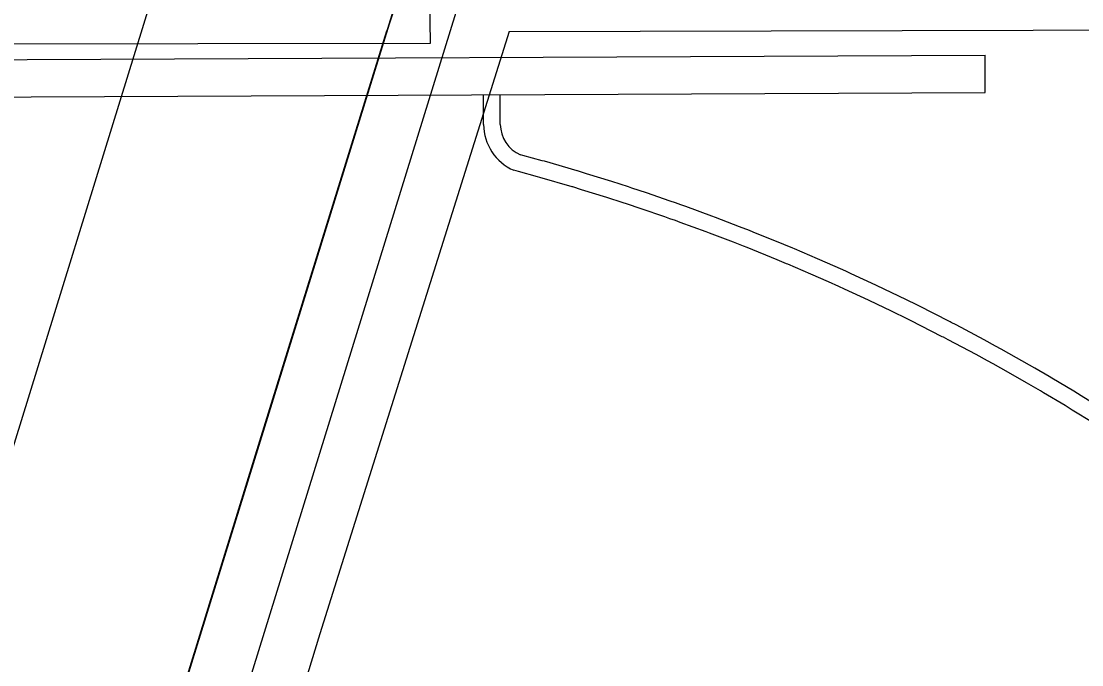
# Model space of a CAD drawing. Extents: x 2145380 to 2157287, y 139568 to 149130.
# Drawn here: x 2151155.84 to 2151198.12, y 148205.28 to 148230.94 of the extents above; entities that cross this region are included whole.
import ezdxf

# ---------------------------------------------------------------- set-up
doc = ezdxf.new("R2010")
doc.units = 0
for name, color, linetype in [('PR_PREVIOUSLY CONSTRUCTED', 7, 'Continuous'), ('TOPO_Asphalt', 7, 'Continuous'), ('TOPO_BRIDGE_Floor Deck', 7, 'Continuous'), ('TOPO_BRIDGE_Low Beam', 7, 'Continuous'), ('TOPO_BRIDGE_Pier', 7, 'Continuous'), ('TOPO_BRIDGE_Pier Cap', 7, 'Continuous'), ('TOPO_Concrete', 7, 'Continuous'), ('TOPO_Sidewalk', 7, 'Continuous')]:
    doc.layers.add(name, color=color, linetype=linetype)

msp = doc.modelspace()

# ---------------------------------------------------------------- linework, layer by layer
at = {"layer": 'PR_PREVIOUSLY CONSTRUCTED'}
for p, q in [((2151194.268, 148228.09), (2151194.272, 148229.58)), ((2151174.274, 148226.822), (2151174.269, 148228)), ((2151174.942, 148226.825), (2151174.936, 148228.003))]:
    msp.add_line(p, q, dxfattribs=at)
for points in [[(2151153.131, 148229.394), (2151194.272, 148229.58)], [(2151042.111, 148227.402), (2151194.268, 148228.09)], [(2151198.93, 148215.49), (2151198.096, 148216.007), (2151197.803, 148216.185), (2151196.936, 148216.702), (2151196.817, 148216.773), (2151196.253, 148217.101), (2151195.527, 148217.515), (2151194.916, 148217.857), (2151194.689, 148217.982), (2151194.228, 148218.234), (2151193.11, 148218.828), (2151192.918, 148218.928), (2151192.871, 148218.953), (2151191.599, 148219.599), (2151191.517, 148219.64), (2151190.804, 148219.99), (2151190.271, 148220.246), (2151189.911, 148220.416), (2151188.935, 148220.868), (2151188.715, 148220.968), (2151188.294, 148221.157), (2151187.591, 148221.466), (2151186.665, 148221.863), (2151186.608, 148221.887), (2151186.24, 148222.04), (2151185.025, 148222.533), (2151184.881, 148222.59), (2151184.483, 148222.746), (2151183.516, 148223.115), (2151183.376, 148223.168), (2151182.342, 148223.546), (2151182.145, 148223.616), (2151181.925, 148223.694), (2151181.718, 148223.767), (2151180.769, 148224.093), (2151180.187, 148224.286), (2151180.053, 148224.33), (2151179.387, 148224.545), (2151178.38, 148224.859), (2151178.02, 148224.967), (2151178, 148224.973), (2151176.701, 148225.351), (2151176.609, 148225.377), (2151175.843, 148225.588), (2151175.749, 148225.613)], [(2151198.575, 148214.924), (2151197.747, 148215.437), (2151197.457, 148215.614), (2151196.597, 148216.127), (2151196.479, 148216.197), (2151195.92, 148216.522), (2151195.199, 148216.934), (2151194.593, 148217.273), (2151194.367, 148217.397), (2151193.91, 148217.647), (2151192.801, 148218.237), (2151192.61, 148218.336), (2151192.564, 148218.36), (2151191.302, 148219.001), (2151191.22, 148219.042), (2151190.513, 148219.389), (2151189.984, 148219.643), (2151189.627, 148219.812), (2151188.659, 148220.26), (2151188.44, 148220.359), (2151188.022, 148220.547), (2151187.325, 148220.854), (2151186.406, 148221.247), (2151186.349, 148221.271), (2151185.984, 148221.423), (2151184.779, 148221.912), (2151184.636, 148221.969), (2151184.241, 148222.124), (2151183.282, 148222.49), (2151183.143, 148222.542), (2151182.116, 148222.918), (2151181.921, 148222.987), (2151181.703, 148223.064), (2151181.498, 148223.137), (2151180.556, 148223.46), (2151179.979, 148223.652), (2151179.845, 148223.696), (2151179.184, 148223.909), (2151178.185, 148224.22), (2151177.829, 148224.328), (2151177.809, 148224.334), (2151176.519, 148224.709), (2151176.429, 148224.734), (2151175.669, 148224.944), (2151175.484, 148224.993)]]:
    msp.add_lwpolyline(points, dxfattribs=at)
for centre, radius, start, end in [((2151176.274, 148226.831), 2, 180.2591, 246.7261), ((2151176.27, 148226.835), 1.328, 180.4661, 246.933)]:
    msp.add_arc(centre, radius, start, end, dxfattribs=at)
at = {"layer": 'TOPO_Asphalt'}
msp.add_lwpolyline([(2151209.162, 148387.568), (2151146.229, 148183.919), (2151131.608, 148136.515), (2151116.63, 148088.275), (2151102.284, 148042.158), (2151089.125, 147998.933), (2151077.149, 147957.663), (2151063.437, 147910.019), (2151050.71, 147863.947), (2151034.413, 147802.961), (2151020.347, 147747.913), (2151006.557, 147691.157), (2150992.499, 147631.262)], dxfattribs=at)
at = {"layer": 'TOPO_BRIDGE_Floor Deck'}
msp.add_lwpolyline([(2151221.459, 148387.48), (2151158.788, 148184.779), (2151036.73, 148184.008), (2151099.851, 148387.869)], close=True, dxfattribs=at)
at = {"layer": 'TOPO_BRIDGE_Low Beam'}
for points in [[(2151156.686, 148186.142), (2151038.97, 148185.115), (2151101.157, 148386.756), (2151218.724, 148386.66)], [(2151101.157, 148386.756), (2151218.724, 148386.66), (2151211.501, 148363.187), (2151205.061, 148342.25), (2151204.635, 148340.853), (2151196.474, 148314.443), (2151188.441, 148286.685), (2151187.533, 148285.723), (2151180.344, 148262.455), (2151170.865, 148231.88), (2151170.42, 148230.558), (2151165.409, 148214.389), (2151156.686, 148186.142), (2151038.97, 148185.115), (2151046.666, 148209.802), (2151053.069, 148230.682), (2151053.504, 148231.997), (2151062.449, 148261.095), (2151070.032, 148285.953), (2151070.556, 148287.365), (2151078.342, 148312.643), (2151087.083, 148341.04), (2151087.62, 148342.701), (2151093.54, 148361.853)], [(2151218.724, 148386.66), (2151218.724, 148386.66), (2151211.501, 148363.187), (2151205.061, 148342.25), (2151204.635, 148340.853), (2151196.474, 148314.443), (2151188.441, 148286.685), (2151187.533, 148285.723), (2151180.344, 148262.455), (2151170.865, 148231.88), (2151170.42, 148230.558), (2151165.409, 148214.389), (2151156.686, 148186.142), (2151156.686, 148186.142)]]:
    msp.add_lwpolyline(points, close=True, dxfattribs=at)
msp.add_lwpolyline([(2151156.686, 148186.142), (2151165.409, 148214.389), (2151170.42, 148230.558)], dxfattribs=at)
at = {"layer": 'TOPO_BRIDGE_Pier'}
msp.add_line((2151172.152, 148230.047), (2151172.152, 148230.047), dxfattribs=at)
msp.add_lwpolyline([(2151051.779, 148229.877), (2151051.745, 148232.47), (2151172.111, 148232.711), (2151172.152, 148230.047)], close=True, dxfattribs=at)
msp.add_lwpolyline([(2151051.779, 148229.877), (2151051.745, 148232.47), (2151172.111, 148232.711), (2151172.152, 148230.047)], close=True, dxfattribs=at)
at = {"layer": 'TOPO_BRIDGE_Pier Cap'}
msp.add_lwpolyline([(2151051.779, 148229.877), (2151051.745, 148232.47), (2151172.111, 148232.711), (2151172.152, 148230.047)], close=True, dxfattribs=at)
at = {"layer": 'TOPO_Concrete'}
msp.add_lwpolyline([(2151175.289, 148230.53), (2151167.741, 148206.522), (2151162.207, 148188.388), (2151159.71, 148188.377)], dxfattribs=at)
at = {"layer": 'TOPO_Sidewalk'}
msp.add_lwpolyline([(2151175.293, 148230.529), (2151211.86, 148230.615), (2151255.319, 148230.432)], dxfattribs=at)

doc.saveas('drawing.dxf')
